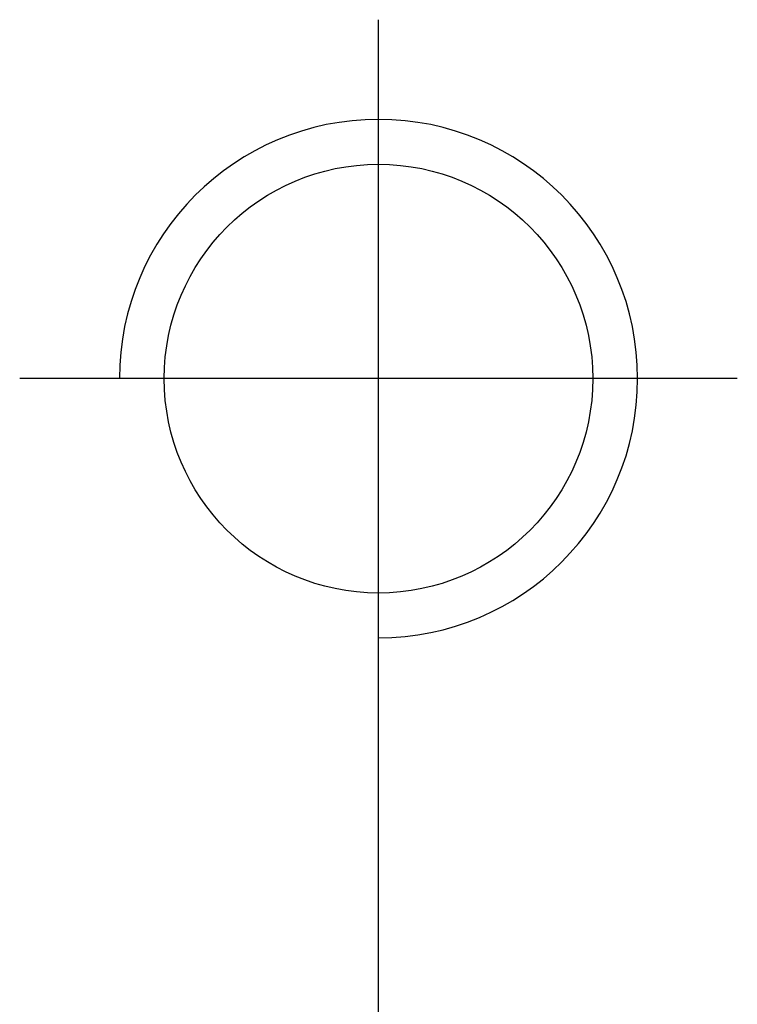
# Model space of a CAD drawing. Header units: millimetres. Extents: x 443 to 3685, y -1599 to 860.
# Tile 260 of 610: x 742.36 to 745.96, y 96.88 to 101.82. Entities that reach past the tile are written whole.
import ezdxf

# ---------------------------------------------------------------- set-up
doc = ezdxf.new("R2010")
doc.units = ezdxf.units.MM
doc.layers.get('0').update_dxf_attribs({"linetype": 'CONTINUOUS'})

msp = doc.modelspace()

# ---------------------------------------------------------------- linework, layer by layer
at = {"ltscale": 0.2}
for p, q in [((744.1648, 98.2154), (744.1648, 101.8154)), ((744.1648, 74.6029), (744.1648, 100.3528)), ((745.9648, 100.0154), (742.3648, 100.0154))]:
    msp.add_line(p, q, dxfattribs=at)
at = {"linetype": 'Continuous'}
msp.add_circle((744.1648, 100.0154), 1.075, dxfattribs=at)
msp.add_arc((744.1648, 100.0154), 1.3, 270, 180)

doc.saveas('drawing.dxf')
